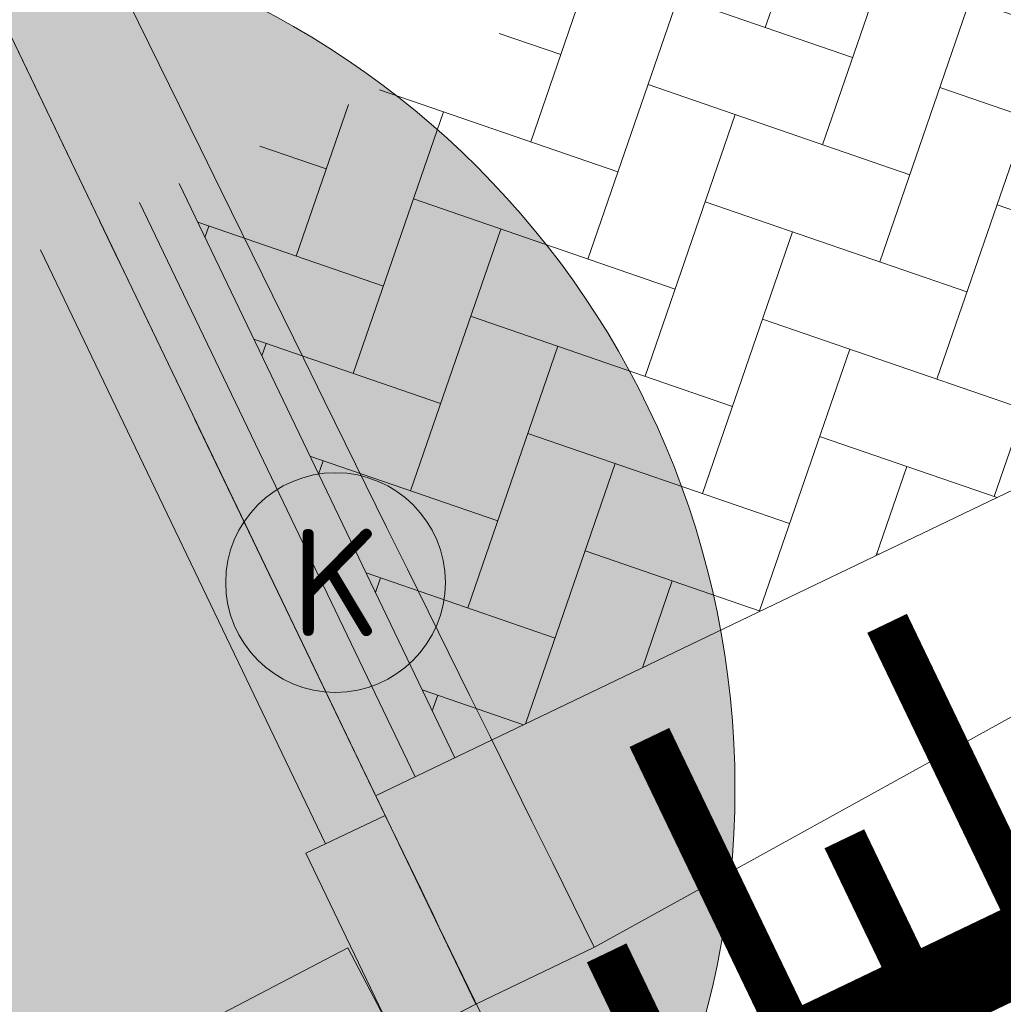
# Model space of a CAD drawing. Header units: metres. Extents: x 163628 to 167676, y 402708 to 405373.
# Tile 636 of 656: x 166393.94 to 166396.18, y 404383.59 to 404385.83. Entities that reach past the tile are written whole.
import ezdxf

# ---------------------------------------------------------------- set-up
doc = ezdxf.new("R2010")
doc.units = ezdxf.units.M
doc.linetypes.add('X-CA190022.004-UO-DWM_Snelfietsroute$0$VH-TROTTOIRBAND_130-150', pattern=[15, 5, -2, 2, -2, 2, -2])
doc.layers.get('0').update_dxf_attribs({"lineweight": 25})
for name, color, linetype, lineweight, transparency in [('X-CA190022.004-UO-ARC_Arcering$0$N-WE-GR-GROENSTROOK-A', 62, 'Continuous', 0, 0.5), ('X-CA190022.004-UO-ARC_Arcering$0$N-WE-VH-VERHARDING_BETONSTRAATSTEEN-A-200', 252, 'Continuous', 18, 0.5), ('X-CA190022.004-UO-ARC_Arcering$0$N-WE-VH-VERHARDING_BETONSTRAATSTEEN-A-200 - HERSTRATEN', 252, 'Continuous', 18, 0.5)]:
    doc.layers.add(name, color=color, linetype=linetype, lineweight=lineweight, transparency=transparency)
for name, color, linetype, lineweight in [('X-CA190022.004-UO-BGT_Ondergrond$0$GE_314_WGDRijbaanLokaleweg_Vlak_GEM', 253, 'Continuous', 9), ('X-CA190022.004-UO-BGT_Ondergrond$0$GE_317_WGDVoetpad_Vlak_GEM', 253, 'Continuous', 9), ('X-CA190022.004-UO-BGT_Ondergrond$0$GE_477_BTDGroenvoorziening_Vlak_GEM', 253, 'Continuous', 9), ('X-CA190022.004-UO-BGT_Ondergrond$0$GE_491_VGOHaag_Inrichtend_Vlak_GEM', 253, 'Continuous', 9), ('X-CA190022.004-UO-DWM_Beplanting$0$B-WE-GR-BOOM-S AFKOMSTIG UIT BGT', 252, 'Continuous', 0), ('X-CA190022.004-UO-DWM_Snelfietsroute$0$N-WE-VH-DREMPEL-G', 30, 'Continuous', 18), ('X-CA190022.004-UO-DWM_Snelfietsroute$0$N-WE-VH-KANTOPSLUITING_ACHTERKANTBAND-G', 7, 'Continuous', 18), ('X-CA190022.004-UO-DWM_Snelfietsroute$0$N-WE-VH-KANTOPSLUITING_ELEMENT_VERLOOPBAND_5 20 NAAR 5 20-G', 7, 'Continuous', 18), ('X-CA190022.004-UO-DWM_Snelfietsroute$0$N-WE-VH-KANTOPSLUITING_ELEMENT_VERLOOPBAND_5 20 NAAR VLAK-G', 7, 'Continuous', 18), ('X-CA190022.004-UO-DWM_Snelfietsroute$0$N-WE-VH-KANTOPSLUITING_TROTTOIRBAND_130 150-G', 7, 'X-CA190022.004-UO-DWM_Snelfietsroute$0$VH-TROTTOIRBAND_130-150', 18), ('X-CA190022.004-UO-DWM_Snelfietsroute$0$N-WE-VH-KANTVERHARDING_STREKLAAG-G', 251, 'Continuous', 18), ('X-CA190022.004-UO-DWM_Snelfietsroute$0$N-WE-VW-MARKERING_LANGS_STREEP_DOORGETROKKEN DREMPEL_010-G', 7, 'Continuous', 18), ('X-CA190022.004-UO-WHM_Putten en kolken combi$0$KOLK INMETING', 253, 'Continuous', 18)]:
    doc.layers.add(name, color=color, linetype=linetype, lineweight=lineweight)
doc.layers.add('X-CA190022.004-UO-DWM_Beplanting$0$B-WE-GR-BOOM-S AFKOMSTIG UIT BOMENBESTAND GEMEENTE', color=252, linetype='Continuous')
doc.styles.add('X-CA190022.004-UO-WHM_Putten en kolken combi$0$ISOCPEUR 9 PT', font='isocpeur.ttf', dxfattribs={"height": 2.4402})

# ---------------------------------------------------------------- blocks, each defined once
blk = doc.blocks.new('X-CA190022.004-UO-WHM_Putten en kolken combi$0$kolk 1.03')
blk.add_circle((0, 0), 0.25)
at = {"insert": (0, 0), "char_height": 0.244, "attachment_point": 5, "style": 'X-CA190022.004-UO-WHM_Putten en kolken combi$0$ISOCPEUR 9 PT'}
blk.add_mtext_dynamic_manual_height_columns('K', width=0.252288, gutter_width=12.201, heights=[0], dxfattribs=at)
blk = doc.blocks.new('X-CA190022.004-UO-DWM_Beplanting$0$SGR-BOOM_01-SO')
at = {"color": 0, "linetype": 'ByBlock', "lineweight": 18}
blk.add_circle((0, 0), 2, dxfattribs=at)
blk = doc.blocks.new('X-CA190022.004-UO-DWM_Beplanting$0$IMGEOBoom')
at = {"transparency": 33554457}
h = blk.add_hatch(color=256, dxfattribs=at)
h.dxf.hatch_style = 1
edge = h.paths.add_edge_path()
edge.add_arc((0, 0), 100, 0, 360)
edge = h.paths.add_edge_path(flags=17)
edge.add_arc((0, 0), 12.5, 0, 360)
at = {"xscale": 50, "yscale": 50, "zscale": 50}
blk.add_blockref('X-CA190022.004-UO-DWM_Beplanting$0$SGR-BOOM_01-SO', (0, 0), dxfattribs=at)
blk = doc.blocks.new('X-CA190022.004-UO-DWM_Snelfietsroute$0$N-WE-VH-KANTOPSLUITING_ELEMENT_VERLOOPBAND_5 20 NAAR VLAK-G')
at = {"layer": 'X-CA190022.004-UO-DWM_Snelfietsroute$0$N-WE-VH-KANTOPSLUITING_ELEMENT_VERLOOPBAND_5 20 NAAR VLAK-G', "flags": 128}
blk.add_lwpolyline([(165581.5482, 404005.4498), (165580.6553, 404004.9978), (165580.5657, 404005.1766, -0.002495), (165581.4579, 404005.6282)], format="xyb", close=True, dxfattribs=at)

msp = doc.modelspace()

# ---------------------------------------------------------------- hatches: boundary and pattern name
at = {"layer": 'X-CA190022.004-UO-ARC_Arcering$0$N-WE-GR-GROENSTROOK-A'}
h = msp.add_hatch(color=256, dxfattribs=at)
h.dxf.hatch_style = 1
h.paths.add_polyline_path([(166394.6847, 404383.7209), (166394.5891, 404383.9358), (166393.9853, 404385.309), (166392.4218, 404384.5427), (166393.2269, 404382.9022), (166393.7978, 404383.2572)])
at = {"layer": 'X-CA190022.004-UO-ARC_Arcering$0$N-WE-VH-VERHARDING_BETONSTRAATSTEEN-A-200'}
h = msp.add_hatch(dxfattribs=at)
h.set_pattern_fill('AVH-BSS_KEIFORMAAT_KEPER', color=256, scale=2, angle=71, pattern_type=2)
h.set_pattern_definition([(71, (0, 0), (-0.13018958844, 0.26692821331), [0.63, -0.21]), (341, (-0.39712, 0.13674), (-0.13018958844, 0.26692821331), [0.63, -0.21])])
h.paths.add_polyline_path([(166398.7996, 404384.8463), (166395.2025, 404383.1202, -0.393051), (166393.2293, 404376.6029), (166393.2362, 404376.5885), (166396.4079, 404378.1115), (166400.9151, 404380.276), (166405.4223, 404382.4404), (166405.4866, 404382.4713, -0.416304)])
at = {"layer": 'X-CA190022.004-UO-ARC_Arcering$0$N-WE-VH-VERHARDING_BETONSTRAATSTEEN-A-200 - HERSTRATEN'}
h = msp.add_hatch(dxfattribs=at)
h.set_pattern_fill('AVH-BSS_KEIFORMAAT_KEPER', color=256, scale=2, angle=71, pattern_type=2)
h.set_pattern_definition([(71, (0, 0), (-0.13018958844, 0.26692821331), [0.63, -0.21]), (341, (-0.39712, 0.13674), (-0.13018958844, 0.26692821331), [0.63, -0.21])])
h.paths.add_polyline_path([(166394.3015, 404385.4592), (166394.9284, 404384.1533), (166398.1714, 404385.7101), (166397.5651, 404386.9965)])

# ---------------------------------------------------------------- linework, layer by layer
at = {"layer": 'X-CA190022.004-UO-BGT_Ondergrond$0$GE_314_WGDRijbaanLokaleweg_Vlak_GEM', "flags": 128}
for points in [[(166395.246, 404383.722), (166394.976, 404383.592), (166392.593, 404388.556), (166392.322, 404389.12), (166389.623, 404394.744), (166388.066, 404398.051), (166386.624, 404401.22), (166385.191, 404404.47), (166383.925, 404407.442), (166383.846, 404407.627), (166382.362, 404411.24), (166381.297, 404413.936), (166380.927, 404414.872), (166378.854, 404420.395), (166378.843, 404420.427), (166378.092, 404422.514), (166378.085, 404422.533), (166377.229, 404424.941), (166377.173, 404425.103), (166375.828, 404428.984)], [(166394.976, 404383.592), (166395.246, 404383.722), (166398.144, 404385.323), (166398.415, 404385.451)], [(166398.144, 404385.323), (166395.246, 404383.722)]]:
    msp.add_lwpolyline(points, dxfattribs=at)
at = {"layer": 'X-CA190022.004-UO-BGT_Ondergrond$0$GE_314_WGDRijbaanLokaleweg_Vlak_GEM', "extrusion": (0, 0, -1)}
for centre, radius, start, end in [((-166817.5161, 404591.6157), 467.3645, 333.807036, 337.450892), ((-166836.7257, 404602.5596), 492.7416, 333.632793, 336.807839)]:
    msp.add_arc(centre, radius, start, end, dxfattribs=at)
at = {"layer": 'X-CA190022.004-UO-BGT_Ondergrond$0$GE_314_WGDRijbaanLokaleweg_Vlak_GEM'}
for centre, radius, start, end in [((166817.5161, 404591.6157), 467.3645, 202.549108, 206.192964), ((166836.7257, 404602.5596), 492.7416, 203.192161, 206.367207)]:
    msp.add_arc(centre, radius, start, end, dxfattribs=at)
at = {"layer": 'X-CA190022.004-UO-BGT_Ondergrond$0$GE_317_WGDVoetpad_Vlak_GEM', "flags": 128}
msp.add_lwpolyline([(166376.292, 404421.83), (166376.295, 404421.823), (166377.063, 404419.755), (166379.568, 404413.257), (166382.228, 404406.718), (166384.885, 404400.518), (166387.853, 404393.918), (166390.791, 404387.698), (166393.251, 404382.706), (166394.976, 404383.592)], dxfattribs=at)
at = {"layer": 'X-CA190022.004-UO-BGT_Ondergrond$0$GE_477_BTDGroenvoorziening_Vlak_GEM', "flags": 128}
msp.add_lwpolyline([(166392.593, 404388.556), (166394.976, 404383.592), (166393.251, 404382.706), (166390.791, 404387.698)], dxfattribs=at)
at = {"layer": 'X-CA190022.004-UO-BGT_Ondergrond$0$GE_491_VGOHaag_Inrichtend_Vlak_GEM', "flags": 128}
msp.add_lwpolyline([(166392.593, 404388.556), (166394.976, 404383.592), (166393.251, 404382.706), (166390.791, 404387.698)], dxfattribs=at)
at = {"layer": 'X-CA190022.004-UO-DWM_Snelfietsroute$0$N-WE-VH-DREMPEL-G', "flags": 128}
msp.add_lwpolyline([(166398.3517, 404385.7967), (166394.7481, 404384.0668)], dxfattribs=at)
at = {"layer": 'X-CA190022.004-UO-DWM_Snelfietsroute$0$N-WE-VH-KANTOPSLUITING_ACHTERKANTBAND-G', "flags": 128}
msp.add_lwpolyline([(166394.6343, 404383.9573), (166393.9853, 404385.309)], dxfattribs=at)
at = {"layer": 'X-CA190022.004-UO-DWM_Snelfietsroute$0$N-WE-VH-KANTOPSLUITING_TROTTOIRBAND_130 150-G', "ltscale": 0.2, "flags": 128}
msp.add_lwpolyline([(166394.7697, 404384.0217), (166394.1206, 404385.3739)], dxfattribs=at)
at = {"layer": 'X-CA190022.004-UO-DWM_Snelfietsroute$0$N-WE-VH-KANTVERHARDING_STREKLAAG-G', "ltscale": 0.2, "flags": 128}
for points in [[(166394.9284, 404384.1533), (166394.3009, 404385.4605)], [(166394.8382, 404384.11), (166394.2107, 404385.4172)]]:
    msp.add_lwpolyline(points, dxfattribs=at)
at = {"layer": 'X-CA190022.004-UO-DWM_Snelfietsroute$0$N-WE-VW-MARKERING_LANGS_STREEP_DOORGETROKKEN DREMPEL_010-G', "flags": 128}
msp.add_lwpolyline([(166395.1592, 404383.2103, 0.2, 0.2, 0), (166398.7567, 404384.9373, 0, 0, 0)], format="xyseb", dxfattribs=at)
at = {"layer": 'X-CA190022.004-UO-DWM_Snelfietsroute$0$N-WE-VW-MARKERING_LANGS_STREEP_DOORGETROKKEN DREMPEL_010-G', "const_width": 0.1, "flags": 128}
for points in [[(166396.2584, 404383.738), (166395.9122, 404384.4592)], [(166395.7175, 404383.4783), (166395.3713, 404384.1995)], [(166395.988, 404383.6082), (166395.8149, 404383.9688)], [(166395.4471, 404383.3485), (166395.274, 404383.7091)]]:
    msp.add_lwpolyline(points, dxfattribs=at)

# ---------------------------------------------------------------- block references
at = {"layer": 'X-CA190022.004-UO-DWM_Beplanting$0$B-WE-GR-BOOM-S AFKOMSTIG UIT BGT', "xscale": 0.02, "yscale": 0.02, "zscale": 0.02}
msp.add_blockref('X-CA190022.004-UO-DWM_Beplanting$0$IMGEOBoom', (166393.566, 404384.083), dxfattribs=at)
at = {"layer": 'X-CA190022.004-UO-DWM_Beplanting$0$B-WE-GR-BOOM-S AFKOMSTIG UIT BOMENBESTAND GEMEENTE', "xscale": 0.02, "yscale": 0.02, "zscale": 0.02}
msp.add_blockref('X-CA190022.004-UO-DWM_Beplanting$0$IMGEOBoom', (166393.566, 404384.083), dxfattribs=at)
at = {"layer": 'X-CA190022.004-UO-DWM_Snelfietsroute$0$N-WE-VH-KANTOPSLUITING_ELEMENT_VERLOOPBAND_5 20 NAAR 5 20-G', "rotation": 268.7964761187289}
msp.add_blockref('X-CA190022.004-UO-DWM_Snelfietsroute$0$N-WE-VH-KANTOPSLUITING_ELEMENT_VERLOOPBAND_5 20 NAAR VLAK-G', (-234043.4414, 578413.7475), dxfattribs=at)
at = {"layer": 'X-CA190022.004-UO-DWM_Snelfietsroute$0$N-WE-VH-KANTOPSLUITING_ELEMENT_VERLOOPBAND_5 20 NAAR 5 20-G', "xscale": -1, "rotation": 234.4506501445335}
msp.add_blockref('X-CA190022.004-UO-DWM_Snelfietsroute$0$N-WE-VH-KANTOPSLUITING_ELEMENT_VERLOOPBAND_5 20 NAAR VLAK-G', (-258579.9948, 504554.447), dxfattribs=at)
at = {"layer": 'X-CA190022.004-UO-WHM_Putten en kolken combi$0$KOLK INMETING', "linetype": 'ByBlock', "lineweight": -2}
msp.add_blockref('X-CA190022.004-UO-WHM_Putten en kolken combi$0$kolk 1.03', (166394.657, 404384.552, 8.995), dxfattribs=at)

doc.saveas('drawing.dxf')
